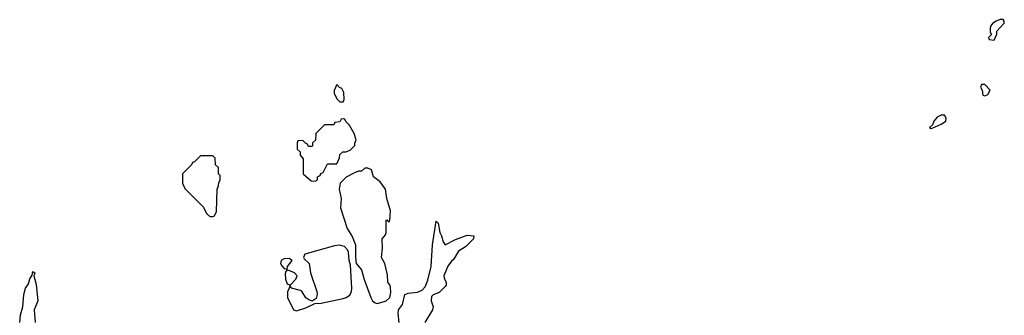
# Model space of a CAD drawing. Header units: inches. Extents: x 2380249 to 2585472, y 382747 to 546448.
# Tile 478 of 626: x 2520524 to 2526876, y 485575 to 487486. Entities that reach past the tile are written whole.
import ezdxf

# ---------------------------------------------------------------- set-up
doc = ezdxf.new("R2010")
doc.units = ezdxf.units.IN
doc.header["$MEASUREMENT"] = 0
doc.layers.add('C5428', color=7, linetype='Continuous')

msp = doc.modelspace()

# ---------------------------------------------------------------- linework, layer by layer
at = {"layer": 'C5428', "color": 4, "elevation": 44}
for points in [[(2526870, 487486), (2526850, 487486), (2526823.6, 487476.4), (2526799.6, 487460.4), (2526790, 487446), (2526784.7, 487430), (2526784.7, 487404.7), (2526794, 487390), (2526774, 487370), (2526778, 487358), (2526810, 487354), (2526827.3, 487392.7), (2526828.4, 487411.6), (2526876.4, 487463.6), (2526876.4, 487476.4)], [(2522570, 487066), (2522552.7, 487027.3), (2522552, 487010), (2522570, 486974), (2522590, 486954), (2522610, 486954), (2522618, 486970), (2522616.4, 487016.4), (2522602, 487042), (2522587.3, 487047.3)], [(2526750, 487066), (2526730, 487066), (2526722, 487050), (2526734, 487030), (2526738, 486998), (2526750, 486994), (2526770, 487002), (2526786, 487030)], [(2522610, 486846), (2522598, 486842), (2522590, 486826), (2522558, 486822), (2522550, 486806), (2522490, 486806), (2522434, 486750), (2522431.6, 486708.4), (2522414, 486690), (2522414, 486670), (2522410, 486666), (2522387.3, 486667.3), (2522382, 486682), (2522367.3, 486687.3), (2522350, 486706), (2522318, 486702), (2522314, 486690), (2522314, 486650), (2522332.7, 486632.7), (2522334, 486610), (2522352.7, 486587.3), (2522354, 486490), (2522403.6, 486443.6), (2522430, 486442), (2522446, 486450), (2522446, 486470), (2522462, 486478), (2522467.3, 486492.7), (2522482, 486498), (2522510, 486554), (2522570, 486554), (2522587.3, 486592.7), (2522590, 486614), (2522608.4, 486631.6), (2522627.3, 486632.7), (2522656.4, 486643.6), (2522687.3, 486672.7), (2522687.3, 486687.3), (2522695.3, 486710), (2522682, 486750), (2522650, 486806), (2522627.3, 486827.3), (2522622, 486842)], [(2526470, 486868.7), (2526443.5, 486856.5), (2526422, 486830), (2526412.7, 486807.3), (2526394, 486790), (2526403.6, 486783.6), (2526410, 486784.7), (2526470, 486811), (2526499, 486830), (2526502, 486850), (2526490, 486868)], [(2521770, 486606), (2521690, 486606), (2521652.7, 486567.3), (2521638, 486562), (2521632.7, 486547.3), (2521574, 486490), (2521574, 486430), (2521590, 486394), (2521710, 486274), (2521730, 486234), (2521750, 486214), (2521770, 486214), (2521782, 486218), (2521794.6, 486245.4), (2521798, 486390), (2521807.3, 486412.7), (2521808.4, 486431.6), (2521818, 486450), (2521818, 486478), (2521806, 486490), (2521806, 486530), (2521788.4, 486548.4), (2521786, 486590)], [(2522770, 486526), (2522750, 486526), (2522730, 486506), (2522710, 486506), (2522683.6, 486496.4), (2522630, 486468), (2522591, 486429), (2522586, 486390), (2522599.1, 486330), (2522594, 486270), (2522636.8, 486136.8), (2522670, 486084.7), (2522690, 486032), (2522690.6, 485950.6), (2522696, 485910), (2522730.4, 485870.3), (2522746.9, 485806.9), (2522790.4, 485690), (2522800.4, 485670), (2522816.7, 485656.7), (2522830, 485652.4), (2522870, 485662.6), (2522889.2, 485670), (2522912, 485690), (2522918, 485722), (2522917, 485757), (2522912.3, 485772.3), (2522899, 485790), (2522896.5, 485836.5), (2522879, 485910), (2522859, 485950), (2522864, 486010), (2522862, 486070), (2522884, 486096), (2522889, 486110), (2522888, 486190), (2522892, 486192), (2522902, 486182), (2522910, 486182), (2522913.2, 486190), (2522916, 486250), (2522893.2, 486330), (2522885.2, 486390), (2522850, 486439), (2522806, 486470), (2522794.6, 486514.6)], [(2522587.8, 486027.8), (2522554.7, 486025.3), (2522362.8, 485970), (2522354.8, 485950), (2522359.8, 485939.8), (2522392.2, 485910), (2522400.4, 485850), (2522441.3, 485730), (2522443.1, 485710), (2522436.1, 485683.9), (2522410, 485668), (2522390, 485675.1), (2522369.6, 485689.6), (2522346.8, 485726.8), (2522336.2, 485736.2), (2522278, 485750), (2522270, 485766), (2522252.7, 485727.3), (2522252.4, 485690), (2522290, 485611), (2522310, 485604.9), (2522370, 485623.7), (2522428, 485652), (2522470, 485654.9), (2522610, 485685.2), (2522630, 485691.3), (2522653.5, 485706.5), (2522664.8, 485730), (2522666, 485750), (2522658.6, 485898.6), (2522649.6, 485930), (2522644.5, 485984.5), (2522638.4, 485998.4), (2522619.6, 486019.6)], [(2522262, 485942), (2522230, 485941.6), (2522210.7, 485930), (2522206.4, 485910), (2522214.4, 485894.4), (2522230, 485878.8), (2522250, 485874), (2522252.3, 485890), (2522282, 485930)], [(2522250, 485868.7), (2522241.4, 485858.6), (2522236.8, 485843.2), (2522239.3, 485810), (2522250, 485778), (2522270, 485771), (2522305.2, 485810), (2522314, 485830), (2522298, 485850)]]:
    msp.add_lwpolyline(points, close=True, dxfattribs=at)
at = {"layer": 'C5428', "color": 4, "elevation": 36}
for points in [[(2522972.7, 485530), (2522965.2, 485590), (2522967, 485610), (2522994.2, 485645.8), (2523008, 485710), (2523030, 485719.6), (2523090, 485724.7), (2523121.8, 485738.2), (2523139.4, 485760.6), (2523158.3, 485801.7), (2523179.7, 485890), (2523186.8, 486030), (2523210, 486184.7), (2523224.7, 486170), (2523234.8, 486110), (2523246, 486090), (2523256, 486050), (2523270, 486031.3), (2523335.3, 486064.7), (2523410, 486093), (2523454, 486090), (2523452, 486070), (2523401.3, 486018.7), (2523354.8, 485990), (2523323.6, 485936.4), (2523310, 485926), (2523286.8, 485893.2), (2523261, 485830), (2523264.7, 485810), (2523274.8, 485790), (2523274.8, 485770), (2523270, 485762), (2523230, 485724), (2523191.1, 485708.9), (2523182, 485698), (2523178, 485670), (2523190.9, 485630.9), (2523186.8, 485610), (2523138.8, 485530)], [(2520524.2, 485530), (2520530, 485578), (2520544.4, 485630), (2520551.5, 485710), (2520560.7, 485750), (2520581.2, 485778.8), (2520590, 485811.3), (2520605.6, 485834.4), (2520610, 485858), (2520622, 485850), (2520616, 485830), (2520630, 485774), (2520642, 485670), (2520617.1, 485610), (2520624.4, 485530)]]:
    msp.add_lwpolyline(points, dxfattribs=at)

doc.saveas('drawing.dxf')
